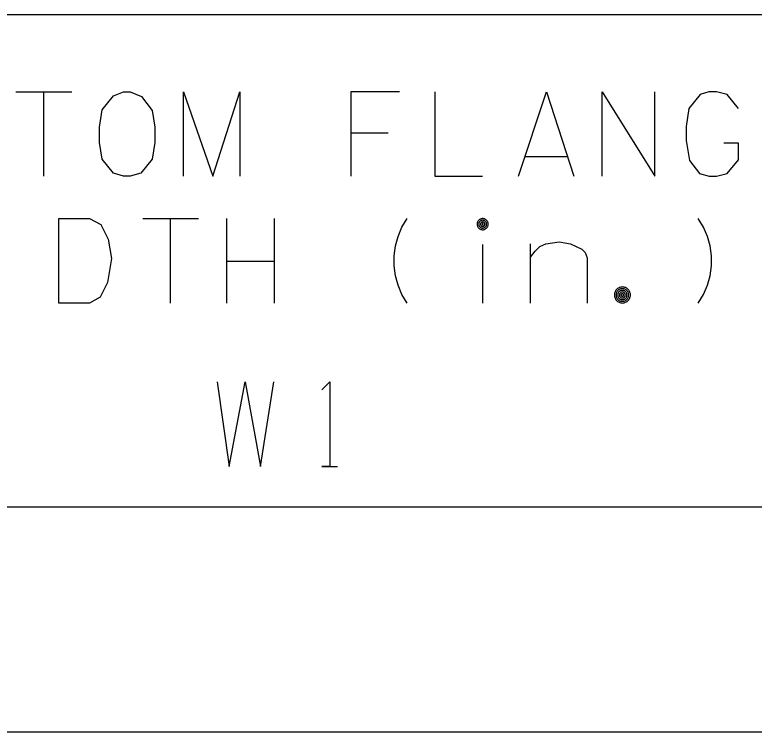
# Model space of a CAD drawing. Extents: x 635698 to 639877, y 296617 to 300175.
# Drawn here: x 638932.77 to 638959.05, y 298789.29 to 298814.79 of the extents above; entities that cross this region are included whole.
import ezdxf

# ---------------------------------------------------------------- set-up
doc = ezdxf.new("R2010")
doc.units = 0
doc.layers.add('1', color=7, linetype='Continuous')
doc.layers.add('2', color=7, linetype='Continuous')

msp = doc.modelspace()

# ---------------------------------------------------------------- linework, layer by layer
at = {"layer": '1'}
for points in [[(638932.807, 298812.054), (638934.791, 298812.054)], [(638933.799, 298809.053), (638933.799, 298812.054)], [(638933.799, 298809.053), (638933.799, 298812.054)], [(638936.634, 298812.054), (638936.871, 298812.054), (638937.273, 298811.889), (638937.65, 298811.392), (638937.745, 298810.802), (638937.745, 298810.258), (638937.65, 298809.667), (638937.249, 298809.171), (638936.871, 298809.053), (638936.634, 298809.053), (638936.28, 298809.171), (638935.878, 298809.667), (638935.784, 298810.258), (638935.784, 298810.802), (638935.878, 298811.416), (638936.28, 298811.912), (638936.634, 298812.054)], [(638938.761, 298809.053), (638938.761, 298812.054), (638939.801, 298809.053), (638940.77, 298812.054), (638940.77, 298809.053)], [(638946.44, 298812.054), (638944.716, 298812.054), (638944.716, 298809.053)], [(638947.693, 298812.054), (638947.693, 298809.053), (638949.394, 298809.053)], [(638950.67, 298809.053), (638951.662, 298812.054), (638952.631, 298809.053)], [(638953.647, 298809.053), (638953.647, 298812.054), (638955.513, 298809.053), (638955.513, 298812.054)], [(638958.49, 298811.463), (638958.089, 298811.96), (638957.711, 298812.054), (638957.428, 298812.054), (638957.121, 298811.96), (638956.719, 298811.463), (638956.624, 298810.825), (638956.624, 298810.329), (638956.743, 298809.62), (638957.097, 298809.148), (638957.451, 298809.053), (638957.711, 298809.053), (638958.089, 298809.148), (638958.49, 298809.644), (638958.49, 298810.234), (638957.971, 298810.234)], [(638946.041, 298810.589), (638944.716, 298810.589)], [(638950.906, 298809.762), (638952.395, 298809.762)], [(638934.337, 298807.551), (638935.424, 298807.551), (638935.825, 298807.338), (638936.085, 298806.818), (638936.203, 298806.133), (638936.062, 298805.283), (638935.802, 298804.763), (638935.424, 298804.55), (638934.337, 298804.55), (638934.337, 298807.551)], [(638937.314, 298807.551), (638939.299, 298807.551)], [(638938.306, 298804.55), (638938.306, 298807.551)], [(638938.306, 298804.55), (638938.306, 298807.551)], [(638940.291, 298807.551), (638940.291, 298804.55)], [(638941.992, 298807.551), (638941.992, 298804.55)], [(638946.718, 298804.55), (638946.529, 298804.857), (638946.387, 298805.188), (638946.293, 298805.519), (638946.246, 298805.873), (638946.246, 298806.228), (638946.293, 298806.582), (638946.387, 298806.913), (638946.529, 298807.244), (638946.718, 298807.551)], [(638949.595, 298807.353), (638949.593, 298807.373), (638949.591, 298807.394), (638949.585, 298807.414), (638949.578, 298807.433), (638949.568, 298807.452), (638949.557, 298807.469), (638949.544, 298807.485), (638949.529, 298807.5), (638949.513, 298807.513), (638949.496, 298807.524), (638949.477, 298807.534), (638949.458, 298807.541), (638949.438, 298807.547), (638949.417, 298807.55), (638949.397, 298807.551), (638949.376, 298807.55), (638949.355, 298807.547), (638949.336, 298807.541), (638949.316, 298807.534), (638949.297, 298807.524), (638949.28, 298807.513), (638949.264, 298807.5), (638949.25, 298807.485), (638949.236, 298807.469), (638949.225, 298807.452), (638949.216, 298807.433), (638949.208, 298807.414), (638949.203, 298807.394), (638949.2, 298807.373), (638949.199, 298807.353), (638949.2, 298807.332), (638949.203, 298807.311), (638949.208, 298807.292), (638949.216, 298807.272), (638949.225, 298807.254), (638949.236, 298807.236), (638949.25, 298807.22), (638949.264, 298807.206), (638949.28, 298807.192), (638949.297, 298807.181), (638949.316, 298807.172), (638949.336, 298807.165), (638949.355, 298807.159), (638949.376, 298807.156), (638949.397, 298807.155), (638949.417, 298807.156), (638949.438, 298807.159), (638949.458, 298807.165), (638949.477, 298807.172), (638949.496, 298807.181), (638949.513, 298807.193), (638949.529, 298807.206), (638949.544, 298807.22), (638949.557, 298807.236), (638949.568, 298807.254), (638949.578, 298807.272), (638949.585, 298807.292), (638949.591, 298807.311), (638949.593, 298807.332), (638949.595, 298807.353)], [(638949.535, 298807.353), (638949.534, 298807.367), (638949.532, 298807.381), (638949.528, 298807.395), (638949.523, 298807.409), (638949.516, 298807.422), (638949.508, 298807.434), (638949.499, 298807.445), (638949.489, 298807.455), (638949.478, 298807.465), (638949.466, 298807.472), (638949.453, 298807.479), (638949.439, 298807.484), (638949.425, 298807.488), (638949.411, 298807.49), (638949.397, 298807.491), (638949.382, 298807.49), (638949.368, 298807.488), (638949.354, 298807.484), (638949.34, 298807.479), (638949.328, 298807.472), (638949.315, 298807.465), (638949.304, 298807.455), (638949.294, 298807.445), (638949.285, 298807.434), (638949.277, 298807.422), (638949.271, 298807.409), (638949.265, 298807.395), (638949.262, 298807.381), (638949.259, 298807.367), (638949.259, 298807.353), (638949.259, 298807.338), (638949.262, 298807.324), (638949.265, 298807.31), (638949.271, 298807.297), (638949.277, 298807.284), (638949.285, 298807.272), (638949.294, 298807.261), (638949.304, 298807.25), (638949.315, 298807.241), (638949.328, 298807.233), (638949.34, 298807.227), (638949.354, 298807.222), (638949.368, 298807.218), (638949.382, 298807.215), (638949.397, 298807.215), (638949.411, 298807.215), (638949.425, 298807.218), (638949.439, 298807.222), (638949.453, 298807.227), (638949.466, 298807.233), (638949.478, 298807.241), (638949.489, 298807.25), (638949.499, 298807.261), (638949.508, 298807.272), (638949.516, 298807.284), (638949.523, 298807.297), (638949.528, 298807.31), (638949.532, 298807.324), (638949.534, 298807.338), (638949.535, 298807.353)], [(638949.475, 298807.353), (638949.474, 298807.361), (638949.473, 298807.369), (638949.471, 298807.377), (638949.468, 298807.384), (638949.464, 298807.392), (638949.46, 298807.399), (638949.455, 298807.405), (638949.449, 298807.411), (638949.443, 298807.416), (638949.436, 298807.42), (638949.428, 298807.424), (638949.421, 298807.427), (638949.413, 298807.429), (638949.405, 298807.431), (638949.397, 298807.431), (638949.388, 298807.431), (638949.38, 298807.429), (638949.373, 298807.427), (638949.365, 298807.424), (638949.358, 298807.42), (638949.351, 298807.416), (638949.344, 298807.411), (638949.339, 298807.405), (638949.333, 298807.399), (638949.329, 298807.392), (638949.325, 298807.384), (638949.322, 298807.377), (638949.32, 298807.369), (638949.319, 298807.361), (638949.319, 298807.353), (638949.319, 298807.345), (638949.32, 298807.337), (638949.322, 298807.329), (638949.325, 298807.321), (638949.329, 298807.314), (638949.333, 298807.307), (638949.339, 298807.3), (638949.344, 298807.295), (638949.351, 298807.29), (638949.358, 298807.285), (638949.365, 298807.281), (638949.373, 298807.279), (638949.38, 298807.277), (638949.388, 298807.275), (638949.397, 298807.275), (638949.405, 298807.275), (638949.413, 298807.277), (638949.421, 298807.279), (638949.428, 298807.281), (638949.436, 298807.285), (638949.443, 298807.29), (638949.449, 298807.295), (638949.455, 298807.3), (638949.46, 298807.307), (638949.464, 298807.314), (638949.468, 298807.321), (638949.471, 298807.329), (638949.473, 298807.337), (638949.474, 298807.345), (638949.475, 298807.353)], [(638949.415, 298807.353), (638949.415, 298807.355), (638949.414, 298807.357), (638949.414, 298807.358), (638949.413, 298807.36), (638949.412, 298807.362), (638949.411, 298807.363), (638949.41, 298807.365), (638949.409, 298807.366), (638949.407, 298807.368), (638949.406, 298807.368), (638949.404, 298807.369), (638949.402, 298807.37), (638949.4, 298807.37), (638949.399, 298807.371), (638949.397, 298807.371), (638949.395, 298807.371), (638949.393, 298807.37), (638949.391, 298807.37), (638949.389, 298807.369), (638949.388, 298807.368), (638949.386, 298807.368), (638949.385, 298807.366), (638949.383, 298807.365), (638949.382, 298807.363), (638949.381, 298807.362), (638949.38, 298807.36), (638949.38, 298807.358), (638949.379, 298807.357), (638949.379, 298807.355), (638949.379, 298807.353), (638949.379, 298807.351), (638949.379, 298807.349), (638949.38, 298807.347), (638949.38, 298807.346), (638949.381, 298807.344), (638949.382, 298807.342), (638949.383, 298807.341), (638949.385, 298807.339), (638949.386, 298807.338), (638949.388, 298807.337), (638949.389, 298807.336), (638949.391, 298807.336), (638949.393, 298807.335), (638949.395, 298807.335), (638949.397, 298807.335), (638949.399, 298807.335), (638949.4, 298807.335), (638949.402, 298807.336), (638949.404, 298807.336), (638949.406, 298807.337), (638949.407, 298807.338), (638949.409, 298807.339), (638949.41, 298807.341), (638949.411, 298807.342), (638949.412, 298807.344), (638949.413, 298807.346), (638949.414, 298807.347), (638949.414, 298807.349), (638949.415, 298807.351), (638949.415, 298807.353)], [(638957.053, 298804.55), (638957.242, 298804.857), (638957.383, 298805.188), (638957.478, 298805.519), (638957.525, 298805.873), (638957.525, 298806.228), (638957.478, 298806.582), (638957.383, 298806.913), (638957.242, 298807.244), (638957.053, 298807.551)], [(638949.397, 298804.55), (638949.397, 298806.629)], [(638951.098, 298806.181), (638951.263, 298806.393), (638951.429, 298806.559), (638951.642, 298806.653), (638952.114, 298806.724), (638952.516, 298806.653), (638952.918, 298806.464), (638953.036, 298806.346), (638953.107, 298806.157), (638953.107, 298804.55)], [(638951.098, 298804.55), (638951.098, 298806.653)], [(638940.291, 298806.039), (638941.992, 298806.039)], [(638954.645, 298804.835), (638954.644, 298804.865), (638954.639, 298804.894), (638954.631, 298804.923), (638954.621, 298804.951), (638954.607, 298804.978), (638954.591, 298805.002), (638954.572, 298805.026), (638954.551, 298805.047), (638954.528, 298805.065), (638954.503, 298805.082), (638954.476, 298805.096), (638954.448, 298805.106), (638954.42, 298805.114), (638954.39, 298805.119), (638954.36, 298805.12), (638954.33, 298805.119), (638954.301, 298805.114), (638954.272, 298805.106), (638954.244, 298805.096), (638954.218, 298805.082), (638954.193, 298805.065), (638954.169, 298805.047), (638954.148, 298805.026), (638954.13, 298805.002), (638954.113, 298804.978), (638954.1, 298804.951), (638954.089, 298804.923), (638954.082, 298804.894), (638954.077, 298804.865), (638954.075, 298804.835), (638954.077, 298804.805), (638954.082, 298804.776), (638954.089, 298804.747), (638954.1, 298804.719), (638954.113, 298804.693), (638954.13, 298804.667), (638954.148, 298804.644), (638954.169, 298804.623), (638954.193, 298804.604), (638954.218, 298804.588), (638954.244, 298804.575), (638954.272, 298804.564), (638954.301, 298804.556), (638954.33, 298804.551), (638954.36, 298804.55), (638954.39, 298804.551), (638954.42, 298804.556), (638954.448, 298804.564), (638954.476, 298804.575), (638954.503, 298804.588), (638954.528, 298804.604), (638954.551, 298804.623), (638954.572, 298804.644), (638954.591, 298804.667), (638954.607, 298804.693), (638954.621, 298804.719), (638954.631, 298804.747), (638954.639, 298804.776), (638954.644, 298804.805), (638954.645, 298804.835)], [(638954.585, 298804.835), (638954.584, 298804.858), (638954.58, 298804.882), (638954.574, 298804.905), (638954.566, 298804.927), (638954.555, 298804.947), (638954.542, 298804.967), (638954.527, 298804.986), (638954.511, 298805.002), (638954.493, 298805.017), (638954.473, 298805.03), (638954.452, 298805.041), (638954.43, 298805.049), (638954.407, 298805.055), (638954.384, 298805.059), (638954.36, 298805.06), (638954.337, 298805.059), (638954.313, 298805.055), (638954.291, 298805.049), (638954.269, 298805.041), (638954.248, 298805.03), (638954.228, 298805.017), (638954.21, 298805.002), (638954.193, 298804.986), (638954.178, 298804.967), (638954.165, 298804.947), (638954.154, 298804.927), (638954.146, 298804.905), (638954.14, 298804.882), (638954.137, 298804.858), (638954.135, 298804.835), (638954.137, 298804.812), (638954.14, 298804.788), (638954.146, 298804.765), (638954.154, 298804.743), (638954.165, 298804.723), (638954.178, 298804.703), (638954.193, 298804.684), (638954.21, 298804.668), (638954.228, 298804.653), (638954.248, 298804.64), (638954.269, 298804.629), (638954.291, 298804.621), (638954.313, 298804.615), (638954.337, 298804.611), (638954.36, 298804.61), (638954.384, 298804.611), (638954.407, 298804.615), (638954.43, 298804.621), (638954.452, 298804.629), (638954.473, 298804.64), (638954.493, 298804.653), (638954.511, 298804.668), (638954.527, 298804.684), (638954.542, 298804.703), (638954.555, 298804.723), (638954.566, 298804.743), (638954.574, 298804.765), (638954.58, 298804.788), (638954.584, 298804.812), (638954.585, 298804.835)], [(638954.525, 298804.835), (638954.524, 298804.852), (638954.521, 298804.869), (638954.517, 298804.886), (638954.511, 298804.902), (638954.503, 298804.917), (638954.494, 298804.932), (638954.483, 298804.945), (638954.471, 298804.958), (638954.457, 298804.968), (638954.443, 298804.978), (638954.427, 298804.986), (638954.411, 298804.992), (638954.394, 298804.996), (638954.378, 298804.999), (638954.36, 298805), (638954.343, 298804.999), (638954.326, 298804.996), (638954.309, 298804.992), (638954.293, 298804.986), (638954.278, 298804.978), (638954.263, 298804.968), (638954.25, 298804.958), (638954.238, 298804.945), (638954.227, 298804.932), (638954.217, 298804.917), (638954.209, 298804.902), (638954.203, 298804.886), (638954.199, 298804.869), (638954.196, 298804.852), (638954.195, 298804.835), (638954.196, 298804.818), (638954.199, 298804.801), (638954.203, 298804.784), (638954.209, 298804.768), (638954.217, 298804.752), (638954.227, 298804.738), (638954.238, 298804.724), (638954.25, 298804.712), (638954.263, 298804.701), (638954.278, 298804.692), (638954.293, 298804.684), (638954.309, 298804.678), (638954.326, 298804.673), (638954.343, 298804.671), (638954.36, 298804.67), (638954.378, 298804.671), (638954.394, 298804.673), (638954.411, 298804.678), (638954.427, 298804.684), (638954.443, 298804.692), (638954.457, 298804.701), (638954.471, 298804.712), (638954.483, 298804.724), (638954.494, 298804.738), (638954.503, 298804.752), (638954.511, 298804.768), (638954.517, 298804.784), (638954.521, 298804.801), (638954.524, 298804.818), (638954.525, 298804.835)], [(638954.465, 298804.835), (638954.465, 298804.846), (638954.463, 298804.857), (638954.46, 298804.867), (638954.456, 298804.878), (638954.451, 298804.887), (638954.445, 298804.897), (638954.438, 298804.905), (638954.431, 298804.913), (638954.422, 298804.92), (638954.413, 298804.926), (638954.403, 298804.931), (638954.393, 298804.935), (638954.382, 298804.938), (638954.371, 298804.939), (638954.36, 298804.94), (638954.349, 298804.939), (638954.338, 298804.938), (638954.328, 298804.935), (638954.317, 298804.931), (638954.308, 298804.926), (638954.298, 298804.92), (638954.29, 298804.913), (638954.282, 298804.905), (638954.275, 298804.897), (638954.269, 298804.887), (638954.264, 298804.878), (638954.26, 298804.867), (638954.257, 298804.857), (638954.256, 298804.846), (638954.255, 298804.835), (638954.256, 298804.824), (638954.257, 298804.813), (638954.26, 298804.802), (638954.264, 298804.792), (638954.269, 298804.782), (638954.275, 298804.773), (638954.282, 298804.765), (638954.29, 298804.757), (638954.298, 298804.75), (638954.308, 298804.744), (638954.317, 298804.739), (638954.328, 298804.735), (638954.338, 298804.732), (638954.349, 298804.731), (638954.36, 298804.73), (638954.371, 298804.731), (638954.382, 298804.732), (638954.393, 298804.735), (638954.403, 298804.739), (638954.413, 298804.744), (638954.422, 298804.75), (638954.431, 298804.757), (638954.438, 298804.765), (638954.445, 298804.773), (638954.451, 298804.782), (638954.456, 298804.792), (638954.46, 298804.802), (638954.463, 298804.813), (638954.465, 298804.824), (638954.465, 298804.835)], [(638954.405, 298804.835), (638954.405, 298804.84), (638954.404, 298804.844), (638954.403, 298804.849), (638954.401, 298804.853), (638954.399, 298804.857), (638954.397, 298804.861), (638954.394, 298804.865), (638954.39, 298804.868), (638954.387, 298804.871), (638954.383, 298804.874), (638954.379, 298804.876), (638954.374, 298804.878), (638954.369, 298804.879), (638954.365, 298804.88), (638954.36, 298804.88), (638954.356, 298804.88), (638954.351, 298804.879), (638954.346, 298804.878), (638954.342, 298804.876), (638954.338, 298804.874), (638954.334, 298804.871), (638954.33, 298804.868), (638954.327, 298804.865), (638954.324, 298804.861), (638954.321, 298804.857), (638954.319, 298804.853), (638954.317, 298804.849), (638954.316, 298804.844), (638954.316, 298804.84), (638954.315, 298804.835), (638954.316, 298804.83), (638954.316, 298804.826), (638954.317, 298804.821), (638954.319, 298804.817), (638954.321, 298804.812), (638954.324, 298804.809), (638954.327, 298804.805), (638954.33, 298804.801), (638954.334, 298804.798), (638954.338, 298804.796), (638954.342, 298804.794), (638954.346, 298804.792), (638954.351, 298804.791), (638954.356, 298804.79), (638954.36, 298804.79), (638954.365, 298804.79), (638954.369, 298804.791), (638954.374, 298804.792), (638954.379, 298804.794), (638954.383, 298804.796), (638954.387, 298804.798), (638954.39, 298804.801), (638954.394, 298804.805), (638954.397, 298804.809), (638954.399, 298804.812), (638954.401, 298804.817), (638954.403, 298804.821), (638954.404, 298804.826), (638954.405, 298804.83), (638954.405, 298804.835)], [(638939.965, 298801.743), (638940.391, 298798.742), (638940.958, 298801.743), (638941.501, 298798.742), (638941.974, 298801.743)], [(638943.675, 298801.459), (638943.959, 298801.743), (638943.959, 298798.742), (638943.675, 298798.742), (638944.242, 298798.742)]]:
    msp.add_lwpolyline(points, dxfattribs=at)
at = {"layer": '2'}
for p, q in [((639405.108, 298814.795), (638853.272, 298814.795)), ((639405.108, 298797.295), (638853.272, 298797.295)), ((639405.108, 298789.295), (638853.272, 298789.295))]:
    msp.add_line(p, q, dxfattribs=at)

doc.saveas('drawing.dxf')
